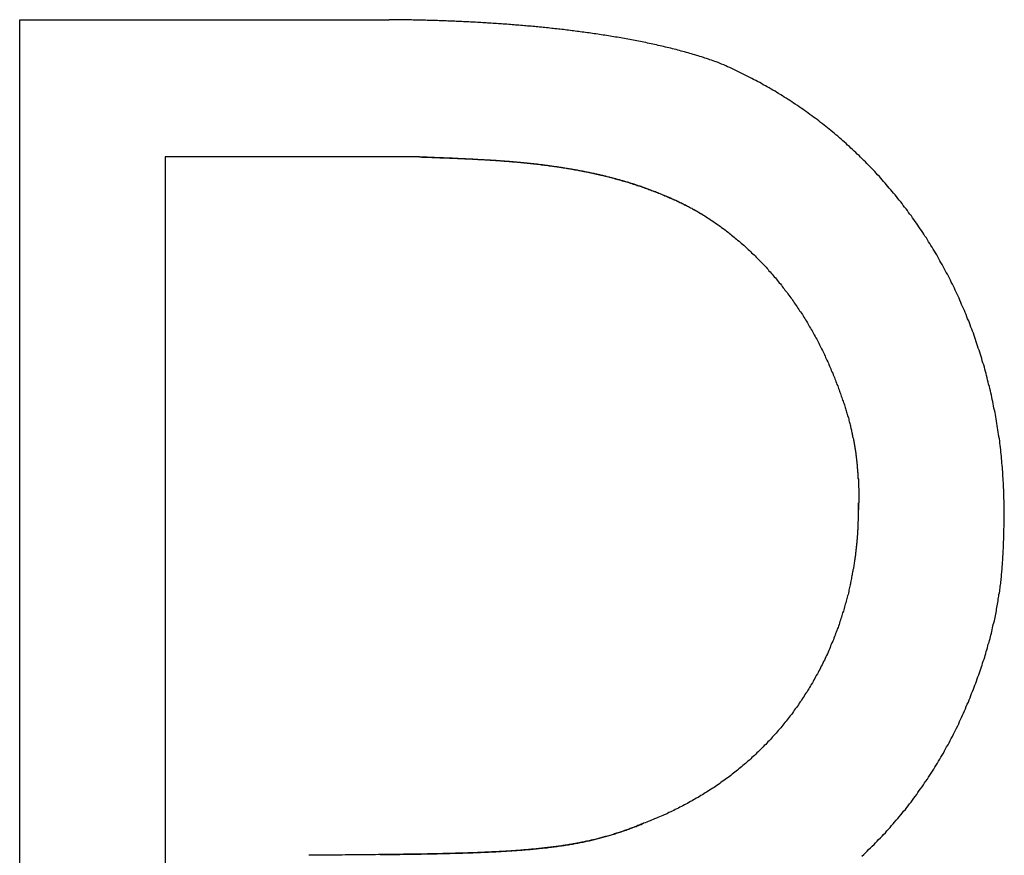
# Model space of a CAD drawing. Extents: x 1107 to 4046, y 937 to 3355.
# Tile 765 of 861: x 3045.3 to 3048.07, y 1761.43 to 1763.78. Entities that reach past the tile are written whole.
import ezdxf

# ---------------------------------------------------------------- set-up
doc = ezdxf.new("R2010")
doc.units = 0
doc.layers.add('KF_VIDA_L___C_LEFT', color=7, linetype='CONTINUOUS')

# ---------------------------------------------------------------- blocks, each defined once
blk = doc.blocks.new('KF_VIDA_L___C_LEFT')
at = {"layer": 'KF_VIDA_L___C_LEFT'}
for p, q in [((155.9978, 74.5652), (157.0354, 74.5652)), ((155.9978, 70.2763), (155.9978, 74.5652)), ((156.4067, 74.1796), (156.4067, 70.2763)), ((157.1209, 74.1796), (156.4067, 74.1796))]:
    blk.add_line(p, q, dxfattribs=at)
for points in [[(157.963, 74.4432, 0), (157.959, 74.4448, 0), (157.954, 74.4465, 0), (157.95, 74.4481, 0), (157.945, 74.4497, 0), (157.941, 74.4513, 0), (157.936, 74.4529, 0), (157.932, 74.4544, 0), (157.927, 74.456, 0), (157.922, 74.4575, 0), (157.918, 74.459, 0), (157.913, 74.4605, 0), (157.908, 74.462, 0), (157.903, 74.4634, 0), (157.899, 74.4649, 0), (157.894, 74.4663, 0), (157.889, 74.4677, 0), (157.884, 74.4691, 0), (157.88, 74.4705, 0), (157.875, 74.4719, 0), (157.87, 74.4733, 0), (157.865, 74.4746, 0), (157.86, 74.4759, 0), (157.855, 74.4772, 0), (157.851, 74.4785, 0), (157.846, 74.4798, 0), (157.841, 74.4811, 0), (157.836, 74.4824, 0), (157.831, 74.4836, 0), (157.826, 74.4848, 0), (157.821, 74.4861, 0), (157.816, 74.4873, 0), (157.811, 74.4885, 0), (157.806, 74.4896, 0), (157.801, 74.4908, 0), (157.796, 74.492, 0), (157.791, 74.4931, 0), (157.786, 74.4942, 0), (157.781, 74.4953, 0), (157.776, 74.4964, 0), (157.771, 74.4975, 0), (157.766, 74.4986, 0), (157.761, 74.4996, 0), (157.756, 74.5007, 0), (157.751, 74.5017, 0), (157.746, 74.5027, 0), (157.741, 74.5038, 0), (157.736, 74.5048, 0), (157.731, 74.5057, 0), (157.726, 74.5067, 0), (157.721, 74.5077, 0), (157.716, 74.5086, 0), (157.711, 74.5096, 0), (157.706, 74.5105, 0), (157.701, 74.5114, 0), (157.696, 74.5123, 0), (157.691, 74.5132, 0), (157.686, 74.5141, 0), (157.681, 74.5149, 0), (157.676, 74.5158, 0), (157.671, 74.5166, 0), (157.666, 74.5175, 0), (157.661, 74.5183, 0), (157.656, 74.5191, 0), (157.651, 74.5199, 0), (157.646, 74.5207, 0), (157.641, 74.5215, 0), (157.636, 74.5222, 0), (157.631, 74.523, 0), (157.626, 74.5237, 0), (157.621, 74.5245, 0), (157.616, 74.5252, 0), (157.611, 74.5259, 0), (157.606, 74.5266, 0), (157.602, 74.5273, 0), (157.597, 74.528, 0), (157.592, 74.5287, 0), (157.587, 74.5293, 0), (157.582, 74.53, 0), (157.577, 74.5306, 0), (157.572, 74.5313, 0), (157.568, 74.5319, 0), (157.563, 74.5325, 0), (157.558, 74.5331, 0), (157.553, 74.5337, 0), (157.549, 74.5343, 0), (157.544, 74.5349, 0), (157.539, 74.5355, 0), (157.534, 74.536, 0), (157.53, 74.5366, 0), (157.525, 74.5372, 0), (157.52, 74.5377, 0), (157.515, 74.5383, 0), (157.511, 74.5388, 0), (157.506, 74.5393, 0), (157.501, 74.5398, 0), (157.496, 74.5404, 0), (157.492, 74.5409, 0), (157.487, 74.5414, 0), (157.482, 74.5419, 0), (157.477, 74.5424, 0), (157.472, 74.5429, 0), (157.468, 74.5434, 0), (157.463, 74.5438, 0), (157.458, 74.5443, 0), (157.453, 74.5448, 0), (157.448, 74.5452, 0), (157.444, 74.5457, 0), (157.439, 74.5461, 0), (157.434, 74.5466, 0), (157.429, 74.547, 0), (157.424, 74.5474, 0), (157.419, 74.5479, 0), (157.415, 74.5483, 0), (157.41, 74.5487, 0), (157.405, 74.5491, 0), (157.4, 74.5495, 0), (157.395, 74.5499, 0), (157.39, 74.5503, 0), (157.386, 74.5507, 0), (157.381, 74.5511, 0), (157.376, 74.5514, 0), (157.371, 74.5518, 0), (157.366, 74.5522, 0), (157.361, 74.5525, 0), (157.356, 74.5529, 0), (157.351, 74.5532, 0), (157.347, 74.5536, 0), (157.342, 74.5539, 0), (157.337, 74.5542, 0), (157.332, 74.5546, 0), (157.327, 74.5549, 0), (157.322, 74.5552, 0), (157.317, 74.5555, 0), (157.312, 74.5558, 0), (157.308, 74.5561, 0), (157.303, 74.5564, 0), (157.298, 74.5567, 0), (157.293, 74.557, 0), (157.288, 74.5573, 0), (157.283, 74.5575, 0), (157.278, 74.5578, 0), (157.273, 74.5581, 0), (157.268, 74.5583, 0), (157.264, 74.5586, 0), (157.259, 74.5588, 0), (157.254, 74.5591, 0), (157.249, 74.5593, 0), (157.244, 74.5596, 0), (157.239, 74.5598, 0), (157.234, 74.56, 0), (157.229, 74.5602, 0), (157.224, 74.5604, 0), (157.22, 74.5607, 0), (157.215, 74.5609, 0), (157.21, 74.5611, 0), (157.205, 74.5613, 0), (157.2, 74.5614, 0), (157.195, 74.5616, 0), (157.19, 74.5618, 0), (157.185, 74.562, 0), (157.18, 74.5622, 0), (157.176, 74.5623, 0), (157.171, 74.5625, 0), (157.166, 74.5627, 0), (157.161, 74.5628, 0), (157.156, 74.563, 0), (157.151, 74.5631, 0), (157.146, 74.5632, 0), (157.142, 74.5634, 0), (157.137, 74.5635, 0), (157.132, 74.5636, 0), (157.127, 74.5638, 0), (157.122, 74.5639, 0), (157.117, 74.564, 0), (157.112, 74.5641, 0), (157.108, 74.5642, 0), (157.103, 74.5643, 0), (157.098, 74.5644, 0), (157.093, 74.5645, 0), (157.088, 74.5646, 0), (157.083, 74.5647, 0), (157.079, 74.5647, 0), (157.074, 74.5648, 0), (157.069, 74.5649, 0), (157.064, 74.5649, 0), (157.059, 74.565, 0), (157.055, 74.5651, 0), (157.05, 74.5651, 0), (157.045, 74.5652, 0), (157.04, 74.5652, 0), (157.035, 74.5652, 0)], [(158.763, 73.1763, 0), (158.763, 73.1826, 0), (158.763, 73.1889, 0), (158.763, 73.1952, 0), (158.763, 73.2015, 0), (158.763, 73.2077, 0), (158.763, 73.214, 0), (158.762, 73.2203, 0), (158.762, 73.2265, 0), (158.762, 73.2328, 0), (158.762, 73.2391, 0), (158.762, 73.2453, 0), (158.761, 73.2516, 0), (158.761, 73.2578, 0), (158.761, 73.2641, 0), (158.76, 73.2703, 0), (158.76, 73.2766, 0), (158.759, 73.2828, 0), (158.759, 73.2891, 0), (158.759, 73.2953, 0), (158.758, 73.3015, 0), (158.758, 73.3078, 0), (158.757, 73.314, 0), (158.756, 73.3202, 0), (158.756, 73.3264, 0), (158.755, 73.3327, 0), (158.755, 73.3389, 0), (158.754, 73.3451, 0), (158.753, 73.3513, 0), (158.753, 73.3575, 0), (158.752, 73.3637, 0), (158.751, 73.3699, 0), (158.75, 73.3761, 0), (158.75, 73.3823, 0), (158.749, 73.3884, 0), (158.748, 73.3946, 0), (158.747, 73.4008, 0), (158.746, 73.407, 0), (158.745, 73.4131, 0), (158.744, 73.4193, 0), (158.743, 73.4254, 0), (158.742, 73.4316, 0), (158.741, 73.4377, 0), (158.74, 73.4439, 0), (158.739, 73.45, 0), (158.738, 73.4561, 0), (158.737, 73.4622, 0), (158.735, 73.4684, 0), (158.734, 73.4745, 0), (158.733, 73.4806, 0), (158.732, 73.4867, 0), (158.731, 73.4928, 0), (158.729, 73.4989, 0), (158.728, 73.5049, 0), (158.727, 73.511, 0), (158.725, 73.5171, 0), (158.724, 73.5232, 0), (158.722, 73.5292, 0), (158.721, 73.5353, 0), (158.719, 73.5413, 0), (158.718, 73.5474, 0), (158.716, 73.5534, 0), (158.715, 73.5594, 0), (158.713, 73.5655, 0), (158.712, 73.5715, 0), (158.71, 73.5775, 0), (158.708, 73.5835, 0), (158.707, 73.5895, 0), (158.705, 73.5955, 0), (158.703, 73.6014, 0), (158.701, 73.6074, 0), (158.7, 73.6134, 0), (158.698, 73.6193, 0), (158.696, 73.6253, 0), (158.694, 73.6312, 0), (158.692, 73.6372, 0), (158.69, 73.6431, 0), (158.688, 73.649, 0), (158.686, 73.655, 0), (158.684, 73.6609, 0), (158.682, 73.6668, 0), (158.68, 73.6727, 0), (158.678, 73.6785, 0), (158.676, 73.6844, 0), (158.674, 73.6903, 0), (158.672, 73.6961, 0), (158.669, 73.702, 0), (158.667, 73.7078, 0), (158.665, 73.7137, 0), (158.663, 73.7195, 0), (158.66, 73.7253, 0), (158.658, 73.7311, 0), (158.656, 73.7369, 0), (158.653, 73.7427, 0), (158.651, 73.7485, 0), (158.648, 73.7542, 0), (158.646, 73.76, 0), (158.643, 73.7657, 0), (158.641, 73.7714, 0), (158.638, 73.7772, 0), (158.636, 73.7828, 0), (158.633, 73.7885, 0), (158.631, 73.7942, 0), (158.628, 73.7999, 0), (158.625, 73.8055, 0), (158.623, 73.8111, 0), (158.62, 73.8167, 0), (158.617, 73.8223, 0), (158.614, 73.8279, 0), (158.612, 73.8335, 0), (158.609, 73.8391, 0), (158.606, 73.8446, 0), (158.603, 73.8501, 0), (158.6, 73.8556, 0), (158.597, 73.8611, 0), (158.594, 73.8666, 0), (158.591, 73.8721, 0), (158.588, 73.8775, 0), (158.585, 73.883, 0), (158.582, 73.8884, 0), (158.579, 73.8938, 0), (158.576, 73.8992, 0), (158.573, 73.9046, 0), (158.57, 73.91, 0), (158.567, 73.9153, 0), (158.563, 73.9207, 0), (158.56, 73.926, 0), (158.557, 73.9313, 0), (158.554, 73.9366, 0), (158.55, 73.9418, 0), (158.547, 73.9471, 0), (158.544, 73.9523, 0), (158.54, 73.9576, 0), (158.537, 73.9628, 0), (158.534, 73.968, 0), (158.53, 73.9731, 0), (158.527, 73.9783, 0), (158.523, 73.9834, 0), (158.52, 73.9886, 0), (158.516, 73.9937, 0), (158.513, 73.9988, 0), (158.509, 74.0038, 0), (158.505, 74.0089, 0), (158.502, 74.0139, 0), (158.498, 74.019, 0), (158.494, 74.024, 0), (158.491, 74.029, 0), (158.487, 74.0339, 0), (158.483, 74.0389, 0), (158.479, 74.0438, 0), (158.476, 74.0487, 0), (158.472, 74.0537, 0), (158.468, 74.0585, 0), (158.464, 74.0634, 0), (158.46, 74.0683, 0), (158.456, 74.0731, 0), (158.452, 74.0779, 0), (158.448, 74.0827, 0), (158.444, 74.0875, 0), (158.44, 74.0922, 0), (158.436, 74.097, 0), (158.432, 74.1017, 0), (158.428, 74.1064, 0), (158.424, 74.1111, 0), (158.42, 74.1158, 0), (158.416, 74.1204, 0), (158.412, 74.125, 0), (158.407, 74.1296, 0), (158.403, 74.1342, 0), (158.399, 74.1388, 0), (158.395, 74.1434, 0), (158.39, 74.1479, 0), (158.386, 74.1524, 0), (158.382, 74.1569, 0), (158.377, 74.1614, 0), (158.373, 74.1658, 0), (158.368, 74.1702, 0), (158.364, 74.1746, 0), (158.359, 74.179, 0), (158.355, 74.1834, 0), (158.35, 74.1877, 0), (158.346, 74.192, 0), (158.341, 74.1963, 0), (158.337, 74.2005, 0), (158.332, 74.2048, 0), (158.328, 74.209, 0), (158.323, 74.2132, 0), (158.319, 74.2173, 0), (158.314, 74.2215, 0), (158.309, 74.2256, 0), (158.305, 74.2297, 0), (158.3, 74.2338, 0), (158.295, 74.2378, 0), (158.29, 74.2418, 0), (158.286, 74.2458, 0), (158.281, 74.2498, 0), (158.276, 74.2537, 0), (158.271, 74.2577, 0), (158.266, 74.2616, 0), (158.262, 74.2654, 0), (158.257, 74.2693, 0), (158.252, 74.2731, 0), (158.247, 74.2769, 0), (158.242, 74.2807, 0), (158.237, 74.2845, 0), (158.232, 74.2882, 0), (158.227, 74.2919, 0), (158.222, 74.2956, 0), (158.217, 74.2992, 0), (158.212, 74.3029, 0), (158.207, 74.3065, 0), (158.202, 74.3101, 0), (158.197, 74.3136, 0), (158.192, 74.3172, 0), (158.187, 74.3207, 0), (158.182, 74.3242, 0), (158.176, 74.3276, 0), (158.171, 74.3311, 0), (158.166, 74.3345, 0), (158.161, 74.3379, 0), (158.156, 74.3412, 0), (158.15, 74.3446, 0), (158.145, 74.3479, 0), (158.14, 74.3512, 0), (158.135, 74.3545, 0), (158.129, 74.3577, 0), (158.124, 74.3609, 0), (158.119, 74.3641, 0), (158.113, 74.3673, 0), (158.108, 74.3704, 0), (158.103, 74.3735, 0), (158.097, 74.3766, 0), (158.092, 74.3797, 0), (158.086, 74.3827, 0), (158.081, 74.3857, 0), (158.076, 74.3887, 0), (158.07, 74.3917, 0), (158.065, 74.3946, 0), (158.059, 74.3975, 0), (158.054, 74.4004, 0), (158.048, 74.4033, 0), (158.043, 74.4061, 0), (158.037, 74.4089, 0), (158.031, 74.4117, 0), (158.026, 74.4145, 0), (158.02, 74.4172, 0), (158.015, 74.4199, 0), (158.009, 74.4226, 0), (158.003, 74.4253, 0), (157.998, 74.4279, 0), (157.992, 74.4305, 0), (157.986, 74.4331, 0), (157.981, 74.4357, 0), (157.975, 74.4382, 0), (157.969, 74.4407, 0), (157.963, 74.4432, 0)], [(157.915, 74.0185, 0), (157.912, 74.0198, 0), (157.91, 74.0211, 0), (157.908, 74.0223, 0), (157.906, 74.0236, 0), (157.903, 74.0248, 0), (157.901, 74.0261, 0), (157.899, 74.0273, 0), (157.897, 74.0285, 0), (157.895, 74.0297, 0), (157.892, 74.0309, 0), (157.89, 74.0322, 0), (157.888, 74.0334, 0), (157.886, 74.0345, 0), (157.883, 74.0357, 0), (157.881, 74.0369, 0), (157.879, 74.0381, 0), (157.877, 74.0393, 0), (157.874, 74.0404, 0), (157.872, 74.0416, 0), (157.87, 74.0427, 0), (157.868, 74.0439, 0), (157.865, 74.045, 0), (157.863, 74.0462, 0), (157.861, 74.0473, 0), (157.859, 74.0484, 0), (157.856, 74.0495, 0), (157.854, 74.0506, 0), (157.852, 74.0518, 0), (157.849, 74.0529, 0), (157.847, 74.0539, 0), (157.845, 74.055, 0), (157.843, 74.0561, 0), (157.84, 74.0572, 0), (157.838, 74.0583, 0), (157.836, 74.0593, 0), (157.833, 74.0604, 0), (157.831, 74.0614, 0), (157.829, 74.0625, 0), (157.826, 74.0635, 0), (157.824, 74.0646, 0), (157.822, 74.0656, 0), (157.819, 74.0666, 0), (157.817, 74.0676, 0), (157.815, 74.0686, 0), (157.812, 74.0696, 0), (157.81, 74.0706, 0), (157.808, 74.0716, 0), (157.805, 74.0726, 0), (157.803, 74.0736, 0), (157.801, 74.0746, 0), (157.798, 74.0756, 0), (157.796, 74.0765, 0), (157.793, 74.0775, 0), (157.791, 74.0785, 0), (157.789, 74.0794, 0), (157.786, 74.0803, 0), (157.784, 74.0813, 0), (157.781, 74.0822, 0), (157.779, 74.0831, 0), (157.777, 74.0841, 0), (157.774, 74.085, 0), (157.772, 74.0859, 0), (157.769, 74.0868, 0), (157.767, 74.0877, 0), (157.765, 74.0886, 0), (157.762, 74.0895, 0), (157.76, 74.0904, 0), (157.757, 74.0913, 0), (157.755, 74.0921, 0), (157.752, 74.093, 0), (157.75, 74.0939, 0), (157.747, 74.0947, 0), (157.745, 74.0956, 0), (157.743, 74.0964, 0), (157.74, 74.0973, 0), (157.738, 74.0981, 0), (157.735, 74.0989, 0), (157.733, 74.0997, 0), (157.73, 74.1006, 0), (157.728, 74.1014, 0), (157.725, 74.1022, 0), (157.723, 74.103, 0), (157.72, 74.1038, 0), (157.718, 74.1046, 0), (157.715, 74.1054, 0), (157.713, 74.1062, 0), (157.71, 74.1069, 0), (157.708, 74.1077, 0), (157.705, 74.1085, 0), (157.703, 74.1092, 0), (157.7, 74.11, 0), (157.697, 74.1107, 0), (157.695, 74.1115, 0), (157.692, 74.1122, 0), (157.69, 74.113, 0), (157.687, 74.1137, 0), (157.685, 74.1144, 0), (157.682, 74.1151, 0), (157.68, 74.1159, 0), (157.677, 74.1166, 0), (157.674, 74.1173, 0), (157.672, 74.118, 0), (157.669, 74.1187, 0), (157.667, 74.1194, 0), (157.664, 74.1201, 0), (157.661, 74.1207, 0), (157.659, 74.1214, 0), (157.656, 74.1221, 0), (157.654, 74.1228, 0), (157.651, 74.1234, 0), (157.648, 74.1241, 0), (157.646, 74.1247, 0), (157.643, 74.1254, 0), (157.64, 74.126, 0), (157.638, 74.1267, 0), (157.635, 74.1273, 0), (157.632, 74.1279, 0), (157.63, 74.1286, 0), (157.627, 74.1292, 0), (157.624, 74.1298, 0), (157.622, 74.1304, 0), (157.619, 74.131, 0), (157.616, 74.1316, 0), (157.613, 74.1322, 0), (157.611, 74.1328, 0), (157.608, 74.1334, 0), (157.605, 74.134, 0), (157.602, 74.1346, 0), (157.6, 74.1351, 0), (157.597, 74.1357, 0), (157.594, 74.1363, 0), (157.591, 74.1368, 0), (157.589, 74.1374, 0), (157.586, 74.1379, 0), (157.583, 74.1385, 0), (157.58, 74.139, 0), (157.578, 74.1396, 0), (157.575, 74.1401, 0), (157.572, 74.1406, 0), (157.569, 74.1411, 0), (157.566, 74.1417, 0), (157.564, 74.1422, 0), (157.561, 74.1427, 0), (157.558, 74.1432, 0), (157.555, 74.1437, 0), (157.552, 74.1442, 0), (157.549, 74.1447, 0), (157.547, 74.1452, 0), (157.544, 74.1457, 0), (157.541, 74.1462, 0), (157.538, 74.1466, 0), (157.535, 74.1471, 0), (157.532, 74.1476, 0), (157.529, 74.148, 0), (157.527, 74.1485, 0), (157.524, 74.1489, 0), (157.521, 74.1494, 0), (157.518, 74.1498, 0), (157.515, 74.1503, 0), (157.512, 74.1507, 0), (157.509, 74.1512, 0), (157.507, 74.1516, 0), (157.504, 74.152, 0), (157.501, 74.1524, 0), (157.498, 74.1529, 0), (157.495, 74.1533, 0), (157.492, 74.1537, 0), (157.489, 74.1541, 0), (157.486, 74.1545, 0), (157.483, 74.1549, 0), (157.48, 74.1553, 0), (157.478, 74.1557, 0), (157.475, 74.156, 0), (157.472, 74.1564, 0), (157.469, 74.1568, 0), (157.466, 74.1572, 0), (157.463, 74.1576, 0), (157.46, 74.1579, 0), (157.457, 74.1583, 0), (157.454, 74.1586, 0), (157.451, 74.159, 0), (157.448, 74.1593, 0), (157.445, 74.1597, 0), (157.442, 74.16, 0), (157.439, 74.1604, 0), (157.436, 74.1607, 0), (157.432, 74.1611, 0), (157.429, 74.1614, 0), (157.426, 74.1617, 0), (157.423, 74.162, 0), (157.42, 74.1624, 0), (157.417, 74.1627, 0), (157.414, 74.163, 0), (157.41, 74.1633, 0), (157.407, 74.1636, 0), (157.404, 74.1639, 0), (157.401, 74.1642, 0), (157.397, 74.1645, 0), (157.394, 74.1648, 0), (157.39, 74.1651, 0), (157.387, 74.1654, 0), (157.384, 74.1657, 0), (157.38, 74.166, 0), (157.377, 74.1663, 0), (157.373, 74.1666, 0), (157.37, 74.1669, 0), (157.366, 74.1671, 0), (157.362, 74.1674, 0), (157.359, 74.1677, 0), (157.355, 74.168, 0), (157.351, 74.1682, 0), (157.347, 74.1685, 0), (157.344, 74.1688, 0), (157.34, 74.169, 0), (157.336, 74.1693, 0), (157.332, 74.1696, 0), (157.328, 74.1698, 0), (157.324, 74.1701, 0), (157.32, 74.1704, 0), (157.315, 74.1706, 0), (157.311, 74.1709, 0), (157.307, 74.1711, 0), (157.302, 74.1714, 0), (157.298, 74.1716, 0), (157.294, 74.1719, 0), (157.289, 74.1721, 0), (157.284, 74.1724, 0), (157.28, 74.1726, 0), (157.275, 74.1729, 0), (157.27, 74.1732, 0), (157.265, 74.1734, 0), (157.26, 74.1737, 0), (157.255, 74.1739, 0), (157.25, 74.1742, 0), (157.245, 74.1744, 0), (157.24, 74.1747, 0), (157.234, 74.1749, 0), (157.229, 74.1752, 0), (157.223, 74.1754, 0), (157.218, 74.1757, 0), (157.212, 74.1759, 0), (157.206, 74.1762, 0), (157.2, 74.1764, 0), (157.194, 74.1767, 0), (157.188, 74.1769, 0), (157.182, 74.1772, 0), (157.175, 74.1774, 0), (157.169, 74.1777, 0), (157.163, 74.178, 0), (157.156, 74.1782, 0), (157.149, 74.1785, 0), (157.142, 74.1788, 0), (157.135, 74.179, 0), (157.128, 74.1793, 0), (157.121, 74.1796, 0)], [(157.121, 74.1796, 0), (157.127, 74.1794, 0), (157.132, 74.1792, 0), (157.138, 74.1791, 0), (157.144, 74.1789, 0), (157.15, 74.1787, 0), (157.155, 74.1785, 0), (157.161, 74.1783, 0), (157.167, 74.1781, 0), (157.172, 74.1779, 0), (157.178, 74.1777, 0), (157.183, 74.1775, 0), (157.189, 74.1773, 0), (157.194, 74.1771, 0), (157.2, 74.1769, 0), (157.205, 74.1767, 0), (157.211, 74.1765, 0), (157.216, 74.1763, 0), (157.222, 74.1761, 0), (157.227, 74.1758, 0), (157.232, 74.1756, 0), (157.237, 74.1754, 0), (157.243, 74.1751, 0), (157.248, 74.1749, 0), (157.253, 74.1746, 0), (157.258, 74.1744, 0), (157.264, 74.1741, 0), (157.269, 74.1739, 0), (157.274, 74.1736, 0), (157.279, 74.1733, 0), (157.284, 74.173, 0), (157.289, 74.1728, 0), (157.294, 74.1725, 0), (157.299, 74.1722, 0), (157.304, 74.1719, 0), (157.309, 74.1716, 0), (157.314, 74.1713, 0), (157.319, 74.171, 0), (157.324, 74.1707, 0), (157.329, 74.1703, 0), (157.334, 74.17, 0), (157.339, 74.1697, 0), (157.344, 74.1693, 0), (157.348, 74.169, 0), (157.353, 74.1686, 0), (157.358, 74.1683, 0), (157.363, 74.1679, 0), (157.368, 74.1675, 0), (157.372, 74.1671, 0), (157.377, 74.1668, 0), (157.382, 74.1664, 0), (157.386, 74.166, 0), (157.391, 74.1656, 0), (157.396, 74.1651, 0), (157.4, 74.1647, 0), (157.405, 74.1643, 0), (157.409, 74.1639, 0), (157.414, 74.1634, 0), (157.419, 74.163, 0), (157.423, 74.1625, 0), (157.428, 74.162, 0), (157.432, 74.1616, 0), (157.437, 74.1611, 0), (157.441, 74.1606, 0), (157.446, 74.1601, 0), (157.45, 74.1596, 0), (157.454, 74.1591, 0), (157.459, 74.1586, 0), (157.463, 74.158, 0), (157.468, 74.1575, 0), (157.472, 74.1569, 0), (157.476, 74.1564, 0), (157.481, 74.1558, 0), (157.485, 74.1552, 0), (157.489, 74.1547, 0), (157.494, 74.1541, 0), (157.498, 74.1535, 0), (157.502, 74.1528, 0), (157.507, 74.1522, 0), (157.511, 74.1516, 0), (157.515, 74.151, 0), (157.519, 74.1503, 0), (157.524, 74.1496, 0), (157.528, 74.149, 0), (157.532, 74.1483, 0), (157.536, 74.1476, 0), (157.54, 74.1469, 0), (157.545, 74.1462, 0), (157.549, 74.1455, 0), (157.553, 74.1448, 0), (157.557, 74.144, 0), (157.561, 74.1433, 0), (157.565, 74.1425, 0), (157.57, 74.1417, 0), (157.574, 74.1409, 0), (157.578, 74.1402, 0), (157.582, 74.1393, 0), (157.586, 74.1385, 0), (157.59, 74.1377, 0), (157.594, 74.1369, 0), (157.598, 74.136, 0), (157.602, 74.1351, 0), (157.606, 74.1343, 0), (157.61, 74.1334, 0), (157.614, 74.1325, 0), (157.618, 74.1316, 0), (157.622, 74.1307, 0), (157.626, 74.1297, 0), (157.63, 74.1288, 0), (157.635, 74.1278, 0), (157.639, 74.1268, 0), (157.643, 74.1259, 0), (157.647, 74.1249, 0), (157.651, 74.1239, 0), (157.654, 74.1228, 0), (157.658, 74.1218, 0), (157.662, 74.1208, 0), (157.666, 74.1197, 0), (157.67, 74.1186, 0), (157.674, 74.1175, 0), (157.678, 74.1164, 0), (157.682, 74.1153, 0), (157.686, 74.1142, 0), (157.69, 74.1131, 0), (157.694, 74.1119, 0), (157.698, 74.1108, 0), (157.702, 74.1096, 0), (157.706, 74.1085, 0), (157.71, 74.1073, 0), (157.713, 74.1061, 0), (157.717, 74.1049, 0), (157.721, 74.1037, 0), (157.725, 74.1025, 0), (157.729, 74.1012, 0), (157.732, 74.1, 0), (157.736, 74.0988, 0), (157.74, 74.0975, 0), (157.743, 74.0963, 0), (157.747, 74.095, 0), (157.751, 74.0937, 0), (157.754, 74.0924, 0), (157.758, 74.0911, 0), (157.762, 74.0898, 0), (157.765, 74.0885, 0), (157.769, 74.0872, 0), (157.772, 74.0859, 0), (157.776, 74.0846, 0), (157.779, 74.0832, 0), (157.783, 74.0819, 0), (157.786, 74.0805, 0), (157.79, 74.0792, 0), (157.793, 74.0778, 0), (157.797, 74.0764, 0), (157.8, 74.0751, 0), (157.804, 74.0737, 0), (157.807, 74.0723, 0), (157.81, 74.0709, 0), (157.814, 74.0695, 0), (157.817, 74.0681, 0), (157.82, 74.0667, 0), (157.823, 74.0652, 0), (157.827, 74.0638, 0), (157.83, 74.0624, 0), (157.833, 74.0609, 0), (157.836, 74.0595, 0), (157.84, 74.058, 0), (157.843, 74.0566, 0), (157.846, 74.0551, 0), (157.849, 74.0536, 0), (157.852, 74.0521, 0), (157.855, 74.0507, 0), (157.858, 74.0492, 0), (157.861, 74.0477, 0), (157.864, 74.0462, 0), (157.867, 74.0447, 0), (157.87, 74.0432, 0), (157.873, 74.0417, 0), (157.876, 74.0402, 0), (157.879, 74.0386, 0), (157.882, 74.0371, 0), (157.885, 74.0356, 0), (157.887, 74.0341, 0), (157.89, 74.0325, 0), (157.893, 74.031, 0), (157.896, 74.0294, 0), (157.899, 74.0279, 0), (157.901, 74.0263, 0), (157.904, 74.0248, 0), (157.907, 74.0232, 0), (157.909, 74.0217, 0), (157.912, 74.0201, 0), (157.915, 74.0185, 0)], [(157.915, 74.0185, 0), (157.918, 74.0162, 0), (157.922, 74.0139, 0), (157.926, 74.0116, 0), (157.929, 74.0092, 0), (157.933, 74.0068, 0), (157.937, 74.0044, 0), (157.94, 74.002, 0), (157.944, 73.9995, 0), (157.948, 73.997, 0), (157.951, 73.9945, 0), (157.955, 73.992, 0), (157.959, 73.9895, 0), (157.962, 73.9869, 0), (157.966, 73.9844, 0), (157.969, 73.9818, 0), (157.973, 73.9792, 0), (157.976, 73.9765, 0), (157.98, 73.9739, 0), (157.983, 73.9712, 0), (157.987, 73.9685, 0), (157.99, 73.9658, 0), (157.994, 73.9631, 0), (157.997, 73.9603, 0), (158.001, 73.9575, 0), (158.004, 73.9548, 0), (158.007, 73.952, 0), (158.011, 73.9491, 0), (158.014, 73.9463, 0), (158.018, 73.9434, 0), (158.021, 73.9406, 0), (158.024, 73.9377, 0), (158.028, 73.9348, 0), (158.031, 73.9318, 0), (158.034, 73.9289, 0), (158.037, 73.9259, 0), (158.041, 73.9229, 0), (158.044, 73.9199, 0), (158.047, 73.9169, 0), (158.05, 73.9139, 0), (158.053, 73.9109, 0), (158.057, 73.9078, 0), (158.06, 73.9047, 0), (158.063, 73.9016, 0), (158.066, 73.8985, 0), (158.069, 73.8954, 0), (158.072, 73.8923, 0), (158.075, 73.8891, 0), (158.078, 73.8859, 0), (158.082, 73.8827, 0), (158.085, 73.8795, 0), (158.088, 73.8763, 0), (158.091, 73.8731, 0), (158.094, 73.8699, 0), (158.097, 73.8666, 0), (158.1, 73.8633, 0), (158.102, 73.86, 0), (158.105, 73.8567, 0), (158.108, 73.8534, 0), (158.111, 73.8501, 0), (158.114, 73.8468, 0), (158.117, 73.8434, 0), (158.12, 73.84, 0), (158.123, 73.8367, 0), (158.125, 73.8333, 0), (158.128, 73.8299, 0), (158.131, 73.8264, 0), (158.134, 73.823, 0), (158.137, 73.8196, 0), (158.139, 73.8161, 0), (158.142, 73.8126, 0), (158.145, 73.8091, 0), (158.147, 73.8056, 0), (158.15, 73.8021, 0), (158.153, 73.7986, 0), (158.155, 73.7951, 0), (158.158, 73.7915, 0), (158.161, 73.788, 0), (158.163, 73.7844, 0), (158.166, 73.7808, 0), (158.168, 73.7772, 0), (158.171, 73.7736, 0), (158.173, 73.77, 0), (158.176, 73.7663, 0), (158.178, 73.7627, 0), (158.181, 73.759, 0), (158.183, 73.7554, 0), (158.186, 73.7517, 0), (158.188, 73.748, 0), (158.191, 73.7443, 0), (158.193, 73.7406, 0), (158.196, 73.7369, 0), (158.198, 73.7331, 0), (158.2, 73.7294, 0), (158.203, 73.7256, 0), (158.205, 73.7219, 0), (158.207, 73.7181, 0), (158.21, 73.7143, 0), (158.212, 73.7105, 0), (158.214, 73.7067, 0), (158.216, 73.7029, 0), (158.219, 73.699, 0), (158.221, 73.6952, 0), (158.223, 73.6914, 0), (158.225, 73.6875, 0), (158.227, 73.6836, 0), (158.229, 73.6798, 0), (158.232, 73.6759, 0), (158.234, 73.672, 0), (158.236, 73.6681, 0), (158.238, 73.6642, 0), (158.24, 73.6603, 0), (158.242, 73.6563, 0), (158.244, 73.6524, 0), (158.246, 73.6485, 0), (158.248, 73.6445, 0), (158.25, 73.6405, 0), (158.252, 73.6366, 0), (158.254, 73.6326, 0), (158.256, 73.6286, 0), (158.258, 73.6246, 0), (158.26, 73.6206, 0), (158.261, 73.6166, 0), (158.263, 73.6126, 0), (158.265, 73.6086, 0), (158.267, 73.6046, 0), (158.269, 73.6005, 0), (158.27, 73.5965, 0), (158.272, 73.5924, 0), (158.274, 73.5884, 0), (158.276, 73.5843, 0), (158.277, 73.5802, 0), (158.279, 73.5762, 0), (158.281, 73.5722, 0), (158.282, 73.5682, 0), (158.284, 73.5642, 0), (158.286, 73.5603, 0), (158.287, 73.5564, 0), (158.289, 73.5525, 0), (158.29, 73.5487, 0), (158.292, 73.5448, 0), (158.293, 73.541, 0), (158.295, 73.5372, 0), (158.296, 73.5335, 0), (158.297, 73.5297, 0), (158.299, 73.526, 0), (158.3, 73.5223, 0), (158.301, 73.5187, 0), (158.303, 73.515, 0), (158.304, 73.5114, 0), (158.305, 73.5078, 0), (158.307, 73.5042, 0), (158.308, 73.5007, 0), (158.309, 73.4971, 0), (158.31, 73.4936, 0), (158.311, 73.4902, 0), (158.313, 73.4867, 0), (158.314, 73.4832, 0), (158.315, 73.4798, 0), (158.316, 73.4764, 0), (158.317, 73.473, 0), (158.318, 73.4697, 0), (158.319, 73.4663, 0), (158.32, 73.463, 0), (158.321, 73.4597, 0), (158.322, 73.4564, 0), (158.323, 73.4531, 0), (158.324, 73.4499, 0), (158.325, 73.4467, 0), (158.326, 73.4434, 0), (158.326, 73.4403, 0), (158.327, 73.4371, 0), (158.328, 73.4339, 0), (158.329, 73.4308, 0), (158.33, 73.4276, 0), (158.331, 73.4245, 0), (158.331, 73.4214, 0), (158.332, 73.4184, 0), (158.333, 73.4153, 0), (158.334, 73.4123, 0), (158.334, 73.4092, 0), (158.335, 73.4062, 0), (158.336, 73.4032, 0), (158.336, 73.4002, 0), (158.337, 73.3973, 0), (158.337, 73.3943, 0), (158.338, 73.3914, 0), (158.339, 73.3884, 0), (158.339, 73.3855, 0), (158.34, 73.3826, 0), (158.34, 73.3797, 0), (158.341, 73.3769, 0), (158.341, 73.374, 0), (158.342, 73.3711, 0), (158.342, 73.3683, 0), (158.343, 73.3655, 0), (158.343, 73.3627, 0), (158.344, 73.3599, 0), (158.344, 73.3571, 0), (158.345, 73.3543, 0), (158.345, 73.3515, 0), (158.346, 73.3487, 0), (158.346, 73.346, 0), (158.346, 73.3433, 0), (158.347, 73.3405, 0), (158.347, 73.3378, 0), (158.347, 73.3351, 0), (158.348, 73.3324, 0), (158.348, 73.3297, 0), (158.348, 73.327, 0), (158.349, 73.3243, 0), (158.349, 73.3216, 0), (158.349, 73.319, 0), (158.35, 73.3163, 0), (158.35, 73.3137, 0), (158.35, 73.311, 0), (158.35, 73.3084, 0), (158.35, 73.3058, 0), (158.351, 73.3032, 0), (158.351, 73.3005, 0), (158.351, 73.2979, 0), (158.351, 73.2953, 0), (158.352, 73.2927, 0), (158.352, 73.2901, 0), (158.352, 73.2875, 0), (158.352, 73.285, 0), (158.352, 73.2824, 0), (158.352, 73.2798, 0), (158.352, 73.2772, 0), (158.353, 73.2747, 0), (158.353, 73.2721, 0), (158.353, 73.2695, 0), (158.353, 73.267, 0), (158.353, 73.2644, 0), (158.353, 73.2619, 0), (158.353, 73.2593, 0), (158.353, 73.2568, 0), (158.353, 73.2542, 0), (158.353, 73.2517, 0), (158.354, 73.2491, 0), (158.354, 73.2466, 0), (158.354, 73.2441, 0), (158.354, 73.2415, 0), (158.354, 73.239, 0), (158.354, 73.2364, 0), (158.354, 73.2339, 0), (158.354, 73.2313, 0), (158.354, 73.2288, 0), (158.354, 73.2263, 0), (158.354, 73.2237, 0), (158.354, 73.2212, 0), (158.354, 73.2186, 0), (158.354, 73.2161, 0), (158.354, 73.2135, 0), (158.354, 73.211, 0), (158.354, 73.2084, 0)], [(158.363, 72.216, 0), (158.368, 72.2205, 0), (158.373, 72.2251, 0), (158.378, 72.2297, 0), (158.382, 72.2343, 0), (158.387, 72.239, 0), (158.392, 72.2437, 0), (158.397, 72.2484, 0), (158.401, 72.2531, 0), (158.406, 72.2578, 0), (158.41, 72.2626, 0), (158.415, 72.2674, 0), (158.42, 72.2722, 0), (158.424, 72.2771, 0), (158.429, 72.282, 0), (158.433, 72.2869, 0), (158.438, 72.2918, 0), (158.442, 72.2967, 0), (158.446, 72.3017, 0), (158.451, 72.3066, 0), (158.455, 72.3116, 0), (158.459, 72.3167, 0), (158.464, 72.3217, 0), (158.468, 72.3268, 0), (158.472, 72.3319, 0), (158.476, 72.337, 0), (158.48, 72.3421, 0), (158.485, 72.3473, 0), (158.489, 72.3525, 0), (158.493, 72.3577, 0), (158.497, 72.3629, 0), (158.501, 72.3681, 0), (158.505, 72.3734, 0), (158.509, 72.3787, 0), (158.513, 72.384, 0), (158.517, 72.3893, 0), (158.52, 72.3946, 0), (158.524, 72.4, 0), (158.528, 72.4054, 0), (158.532, 72.4108, 0), (158.536, 72.4162, 0), (158.539, 72.4217, 0), (158.543, 72.4271, 0), (158.547, 72.4326, 0), (158.55, 72.4381, 0), (158.554, 72.4437, 0), (158.558, 72.4492, 0), (158.561, 72.4548, 0), (158.565, 72.4604, 0), (158.568, 72.466, 0), (158.572, 72.4716, 0), (158.575, 72.4772, 0), (158.578, 72.4829, 0), (158.582, 72.4886, 0), (158.585, 72.4943, 0), (158.588, 72.5, 0), (158.592, 72.5057, 0), (158.595, 72.5115, 0), (158.598, 72.5172, 0), (158.601, 72.523, 0), (158.605, 72.5288, 0), (158.608, 72.5347, 0), (158.611, 72.5405, 0), (158.614, 72.5464, 0), (158.617, 72.5523, 0), (158.62, 72.5582, 0), (158.623, 72.5641, 0), (158.626, 72.57, 0), (158.629, 72.5759, 0), (158.632, 72.5819, 0), (158.635, 72.5879, 0), (158.637, 72.5939, 0), (158.64, 72.5999, 0), (158.643, 72.6059, 0), (158.646, 72.612, 0), (158.648, 72.6181, 0), (158.651, 72.6241, 0), (158.654, 72.6302, 0), (158.656, 72.6364, 0), (158.659, 72.6425, 0), (158.662, 72.6486, 0), (158.664, 72.6547, 0), (158.667, 72.6608, 0), (158.669, 72.6668, 0), (158.671, 72.6728, 0), (158.674, 72.6787, 0), (158.676, 72.6846, 0), (158.678, 72.6905, 0), (158.68, 72.6963, 0), (158.683, 72.7021, 0), (158.685, 72.7079, 0), (158.687, 72.7137, 0), (158.689, 72.7194, 0), (158.691, 72.725, 0), (158.693, 72.7307, 0), (158.695, 72.7363, 0), (158.697, 72.7418, 0), (158.699, 72.7474, 0), (158.701, 72.7529, 0), (158.702, 72.7584, 0), (158.704, 72.7638, 0), (158.706, 72.7692, 0), (158.708, 72.7746, 0), (158.709, 72.78, 0), (158.711, 72.7853, 0), (158.712, 72.7906, 0), (158.714, 72.7959, 0), (158.716, 72.8011, 0), (158.717, 72.8063, 0), (158.718, 72.8115, 0), (158.72, 72.8167, 0), (158.721, 72.8218, 0), (158.723, 72.8269, 0), (158.724, 72.832, 0), (158.725, 72.837, 0), (158.727, 72.842, 0), (158.728, 72.847, 0), (158.729, 72.852, 0), (158.73, 72.857, 0), (158.731, 72.8619, 0), (158.732, 72.8668, 0), (158.734, 72.8716, 0), (158.735, 72.8765, 0), (158.736, 72.8813, 0), (158.737, 72.8861, 0), (158.738, 72.8909, 0), (158.739, 72.8957, 0), (158.74, 72.9004, 0), (158.741, 72.9051, 0), (158.741, 72.9098, 0), (158.742, 72.9145, 0), (158.743, 72.9191, 0), (158.744, 72.9238, 0), (158.745, 72.9284, 0), (158.746, 72.933, 0), (158.746, 72.9375, 0), (158.747, 72.9421, 0), (158.748, 72.9466, 0), (158.748, 72.9511, 0), (158.749, 72.9556, 0), (158.75, 72.9601, 0), (158.75, 72.9646, 0), (158.751, 72.969, 0), (158.751, 72.9734, 0), (158.752, 72.9778, 0), (158.753, 72.9822, 0), (158.753, 72.9866, 0), (158.754, 72.991, 0), (158.754, 72.9953, 0), (158.755, 72.9997, 0), (158.755, 73.004, 0), (158.755, 73.0083, 0), (158.756, 73.0126, 0), (158.756, 73.0168, 0), (158.757, 73.0211, 0), (158.757, 73.0254, 0), (158.757, 73.0296, 0), (158.758, 73.0338, 0), (158.758, 73.038, 0), (158.758, 73.0422, 0), (158.759, 73.0464, 0), (158.759, 73.0506, 0), (158.759, 73.0548, 0), (158.759, 73.0589, 0), (158.76, 73.0631, 0), (158.76, 73.0672, 0), (158.76, 73.0714, 0), (158.76, 73.0755, 0), (158.761, 73.0796, 0), (158.761, 73.0837, 0), (158.761, 73.0878, 0), (158.761, 73.0919, 0), (158.761, 73.096, 0), (158.761, 73.1, 0), (158.762, 73.1041, 0), (158.762, 73.1082, 0), (158.762, 73.1122, 0), (158.762, 73.1163, 0), (158.762, 73.1203, 0), (158.762, 73.1243, 0), (158.762, 73.1284, 0), (158.762, 73.1324, 0), (158.762, 73.1364, 0), (158.763, 73.1404, 0), (158.763, 73.1445, 0)], [(158.352, 73.1445, 0), (158.352, 73.1427, 0), (158.352, 73.1408, 0), (158.352, 73.1389, 0), (158.352, 73.137, 0), (158.352, 73.135, 0), (158.352, 73.133, 0), (158.351, 73.131, 0), (158.351, 73.1289, 0), (158.351, 73.1268, 0), (158.351, 73.1246, 0), (158.351, 73.1224, 0), (158.351, 73.1201, 0), (158.351, 73.1179, 0), (158.35, 73.1155, 0), (158.35, 73.1132, 0), (158.35, 73.1108, 0), (158.35, 73.1084, 0), (158.35, 73.1059, 0), (158.349, 73.1034, 0), (158.349, 73.1009, 0), (158.349, 73.0983, 0), (158.349, 73.0957, 0), (158.348, 73.0931, 0), (158.348, 73.0904, 0), (158.348, 73.0877, 0), (158.347, 73.0849, 0), (158.347, 73.0822, 0), (158.347, 73.0794, 0), (158.346, 73.0765, 0), (158.346, 73.0736, 0), (158.346, 73.0707, 0), (158.345, 73.0678, 0), (158.345, 73.0648, 0), (158.345, 73.0618, 0), (158.344, 73.0588, 0), (158.344, 73.0557, 0), (158.343, 73.0527, 0), (158.343, 73.0495, 0), (158.342, 73.0464, 0), (158.342, 73.0432, 0), (158.341, 73.04, 0), (158.341, 73.0368, 0), (158.34, 73.0335, 0), (158.34, 73.0302, 0), (158.339, 73.0269, 0), (158.339, 73.0235, 0), (158.338, 73.0202, 0), (158.338, 73.0168, 0), (158.337, 73.0133, 0), (158.336, 73.0099, 0), (158.336, 73.0064, 0), (158.335, 73.0029, 0), (158.334, 72.9993, 0), (158.334, 72.9958, 0), (158.333, 72.9922, 0), (158.332, 72.9886, 0), (158.331, 72.985, 0), (158.331, 72.9813, 0), (158.33, 72.9777, 0), (158.329, 72.974, 0), (158.328, 72.9702, 0), (158.327, 72.9665, 0), (158.326, 72.9627, 0), (158.326, 72.9589, 0), (158.325, 72.9551, 0), (158.324, 72.9513, 0), (158.323, 72.9474, 0), (158.322, 72.9436, 0), (158.321, 72.9397, 0), (158.32, 72.9358, 0), (158.319, 72.9318, 0), (158.318, 72.9279, 0), (158.316, 72.9239, 0), (158.315, 72.9199, 0), (158.314, 72.9159, 0), (158.313, 72.9119, 0), (158.312, 72.9079, 0), (158.311, 72.9038, 0), (158.309, 72.8997, 0), (158.308, 72.8956, 0), (158.307, 72.8915, 0), (158.306, 72.8874, 0), (158.304, 72.8833, 0), (158.303, 72.8791, 0), (158.301, 72.8749, 0), (158.3, 72.8708, 0), (158.299, 72.8666, 0), (158.297, 72.8623, 0), (158.296, 72.8581, 0), (158.294, 72.8539, 0), (158.293, 72.8496, 0), (158.291, 72.8454, 0), (158.289, 72.8411, 0), (158.288, 72.8368, 0), (158.286, 72.8325, 0), (158.284, 72.8282, 0), (158.283, 72.8238, 0), (158.281, 72.8195, 0), (158.279, 72.8151, 0), (158.277, 72.8108, 0), (158.275, 72.8064, 0), (158.274, 72.802, 0), (158.272, 72.7976, 0), (158.27, 72.7932, 0), (158.268, 72.7888, 0), (158.266, 72.7844, 0), (158.264, 72.78, 0), (158.262, 72.7756, 0), (158.26, 72.7712, 0), (158.258, 72.7668, 0), (158.255, 72.7624, 0), (158.253, 72.7581, 0), (158.251, 72.7537, 0), (158.249, 72.7494, 0), (158.247, 72.745, 0), (158.245, 72.7407, 0), (158.242, 72.7364, 0), (158.24, 72.7322, 0), (158.238, 72.7279, 0), (158.235, 72.7236, 0), (158.233, 72.7194, 0), (158.231, 72.7152, 0), (158.228, 72.7109, 0), (158.226, 72.7067, 0), (158.224, 72.7026, 0), (158.221, 72.6984, 0), (158.219, 72.6942, 0), (158.216, 72.6901, 0), (158.214, 72.686, 0), (158.211, 72.6818, 0), (158.209, 72.6777, 0), (158.206, 72.6737, 0), (158.203, 72.6696, 0), (158.201, 72.6655, 0), (158.198, 72.6615, 0), (158.195, 72.6575, 0), (158.193, 72.6535, 0), (158.19, 72.6495, 0), (158.187, 72.6455, 0), (158.185, 72.6415, 0), (158.182, 72.6376, 0), (158.179, 72.6336, 0), (158.176, 72.6297, 0), (158.173, 72.6258, 0), (158.171, 72.6219, 0), (158.168, 72.618, 0), (158.165, 72.6142, 0), (158.162, 72.6103, 0), (158.159, 72.6065, 0), (158.156, 72.6027, 0), (158.153, 72.5989, 0), (158.15, 72.5951, 0), (158.147, 72.5913, 0), (158.144, 72.5876, 0), (158.141, 72.5839, 0), (158.138, 72.5802, 0), (158.135, 72.5764, 0), (158.132, 72.5728, 0), (158.128, 72.5691, 0), (158.125, 72.5654, 0), (158.122, 72.5618, 0), (158.119, 72.5582, 0), (158.116, 72.5546, 0), (158.112, 72.551, 0), (158.109, 72.5474, 0), (158.106, 72.5439, 0), (158.103, 72.5403, 0), (158.099, 72.5368, 0), (158.096, 72.5333, 0), (158.093, 72.5298, 0), (158.089, 72.5264, 0), (158.086, 72.5229, 0), (158.082, 72.5195, 0), (158.079, 72.5161, 0), (158.075, 72.5127, 0), (158.072, 72.5093, 0), (158.068, 72.5059, 0), (158.065, 72.5026, 0), (158.061, 72.4992, 0), (158.058, 72.4959, 0), (158.054, 72.4927, 0), (158.051, 72.4894, 0), (158.047, 72.4861, 0), (158.043, 72.4829, 0), (158.04, 72.4797, 0), (158.036, 72.4765, 0), (158.032, 72.4734, 0), (158.029, 72.4702, 0), (158.025, 72.4671, 0), (158.021, 72.464, 0), (158.017, 72.461, 0), (158.014, 72.4579, 0), (158.01, 72.4549, 0), (158.006, 72.4519, 0), (158.002, 72.4489, 0), (157.999, 72.4459, 0), (157.995, 72.443, 0), (157.991, 72.44, 0), (157.987, 72.4371, 0), (157.983, 72.4343, 0), (157.979, 72.4314, 0), (157.975, 72.4286, 0), (157.971, 72.4257, 0), (157.967, 72.4229, 0), (157.964, 72.4202, 0), (157.96, 72.4174, 0), (157.956, 72.4147, 0), (157.952, 72.412, 0), (157.948, 72.4093, 0), (157.944, 72.4066, 0), (157.94, 72.404, 0), (157.935, 72.4013, 0), (157.931, 72.3987, 0), (157.927, 72.3961, 0), (157.923, 72.3936, 0), (157.919, 72.391, 0), (157.915, 72.3885, 0), (157.911, 72.386, 0), (157.907, 72.3835, 0), (157.903, 72.3811, 0), (157.898, 72.3786, 0), (157.894, 72.3762, 0), (157.89, 72.3738, 0), (157.886, 72.3714, 0), (157.882, 72.3691, 0), (157.877, 72.3668, 0), (157.873, 72.3644, 0), (157.869, 72.3622, 0), (157.865, 72.3599, 0), (157.86, 72.3576, 0), (157.856, 72.3554, 0), (157.852, 72.3532, 0), (157.848, 72.351, 0), (157.843, 72.3489, 0), (157.839, 72.3467, 0), (157.835, 72.3446, 0), (157.83, 72.3425, 0), (157.826, 72.3404, 0), (157.821, 72.3384, 0), (157.817, 72.3363, 0), (157.813, 72.3343, 0), (157.808, 72.3323, 0), (157.804, 72.3303, 0), (157.799, 72.3284, 0), (157.795, 72.3264, 0), (157.79, 72.3245, 0), (157.786, 72.3226, 0), (157.781, 72.3208, 0), (157.777, 72.3189, 0), (157.772, 72.3171, 0), (157.768, 72.3153, 0), (157.763, 72.3135, 0), (157.759, 72.3117, 0), (157.754, 72.31, 0), (157.75, 72.3083, 0)], [(157.75, 72.3083, 0), (157.747, 72.307, 0), (157.743, 72.3057, 0), (157.74, 72.3044, 0), (157.737, 72.3031, 0), (157.734, 72.3018, 0), (157.731, 72.3006, 0), (157.728, 72.2994, 0), (157.725, 72.2981, 0), (157.721, 72.2969, 0), (157.718, 72.2957, 0), (157.715, 72.2946, 0), (157.712, 72.2934, 0), (157.709, 72.2922, 0), (157.706, 72.2911, 0), (157.703, 72.29, 0), (157.7, 72.2888, 0), (157.696, 72.2877, 0), (157.693, 72.2866, 0), (157.69, 72.2856, 0), (157.687, 72.2845, 0), (157.684, 72.2834, 0), (157.681, 72.2824, 0), (157.678, 72.2814, 0), (157.674, 72.2803, 0), (157.671, 72.2793, 0), (157.668, 72.2783, 0), (157.665, 72.2773, 0), (157.662, 72.2764, 0), (157.659, 72.2754, 0), (157.655, 72.2745, 0), (157.652, 72.2735, 0), (157.649, 72.2726, 0), (157.646, 72.2717, 0), (157.643, 72.2708, 0), (157.639, 72.2699, 0), (157.636, 72.269, 0), (157.633, 72.2681, 0), (157.63, 72.2673, 0), (157.626, 72.2664, 0), (157.623, 72.2656, 0), (157.62, 72.2647, 0), (157.617, 72.2639, 0), (157.613, 72.2631, 0), (157.61, 72.2623, 0), (157.607, 72.2615, 0), (157.603, 72.2608, 0), (157.6, 72.26, 0), (157.597, 72.2592, 0), (157.593, 72.2585, 0), (157.59, 72.2578, 0), (157.586, 72.257, 0), (157.583, 72.2563, 0), (157.58, 72.2556, 0), (157.576, 72.2549, 0), (157.573, 72.2542, 0), (157.569, 72.2535, 0), (157.566, 72.2529, 0), (157.562, 72.2522, 0), (157.559, 72.2516, 0), (157.555, 72.2509, 0), (157.552, 72.2503, 0), (157.548, 72.2497, 0), (157.544, 72.2491, 0), (157.541, 72.2485, 0), (157.537, 72.2479, 0), (157.534, 72.2473, 0), (157.53, 72.2467, 0), (157.526, 72.2461, 0), (157.523, 72.2456, 0), (157.519, 72.245, 0), (157.515, 72.2445, 0), (157.511, 72.2439, 0), (157.508, 72.2434, 0), (157.504, 72.2429, 0), (157.5, 72.2424, 0), (157.496, 72.2419, 0), (157.492, 72.2414, 0), (157.488, 72.2409, 0), (157.484, 72.2404, 0), (157.48, 72.24, 0), (157.476, 72.2395, 0), (157.472, 72.239, 0), (157.468, 72.2386, 0), (157.464, 72.2382, 0), (157.46, 72.2377, 0), (157.456, 72.2373, 0), (157.452, 72.2369, 0), (157.448, 72.2365, 0), (157.444, 72.2361, 0), (157.44, 72.2357, 0), (157.435, 72.2353, 0), (157.431, 72.2349, 0), (157.427, 72.2345, 0), (157.422, 72.2342, 0), (157.418, 72.2338, 0), (157.414, 72.2334, 0), (157.409, 72.2331, 0), (157.405, 72.2327, 0), (157.4, 72.2324, 0), (157.396, 72.2321, 0), (157.391, 72.2318, 0), (157.387, 72.2314, 0), (157.382, 72.2311, 0), (157.378, 72.2308, 0), (157.373, 72.2305, 0), (157.368, 72.2302, 0), (157.363, 72.2299, 0), (157.359, 72.2296, 0), (157.354, 72.2294, 0), (157.349, 72.2291, 0), (157.344, 72.2288, 0), (157.339, 72.2286, 0), (157.334, 72.2283, 0), (157.329, 72.2281, 0), (157.324, 72.2278, 0), (157.319, 72.2276, 0), (157.314, 72.2273, 0), (157.309, 72.2271, 0), (157.304, 72.2269, 0), (157.299, 72.2267, 0), (157.294, 72.2265, 0), (157.288, 72.2262, 0), (157.283, 72.226, 0), (157.278, 72.2258, 0), (157.272, 72.2256, 0), (157.267, 72.2254, 0), (157.261, 72.2253, 0), (157.256, 72.2251, 0), (157.25, 72.2249, 0), (157.245, 72.2247, 0), (157.239, 72.2245, 0), (157.233, 72.2244, 0), (157.228, 72.2242, 0), (157.222, 72.224, 0), (157.216, 72.2239, 0), (157.21, 72.2237, 0), (157.204, 72.2236, 0), (157.198, 72.2234, 0), (157.192, 72.2233, 0), (157.186, 72.2231, 0), (157.18, 72.223, 0), (157.174, 72.2229, 0), (157.168, 72.2227, 0), (157.162, 72.2226, 0), (157.155, 72.2225, 0), (157.149, 72.2224, 0), (157.143, 72.2222, 0), (157.136, 72.2221, 0), (157.13, 72.222, 0), (157.123, 72.2219, 0), (157.117, 72.2218, 0), (157.11, 72.2217, 0), (157.104, 72.2216, 0), (157.097, 72.2215, 0), (157.09, 72.2214, 0), (157.083, 72.2213, 0), (157.076, 72.2212, 0), (157.07, 72.2211, 0), (157.063, 72.221, 0), (157.056, 72.2209, 0), (157.048, 72.2208, 0), (157.041, 72.2207, 0), (157.034, 72.2206, 0), (157.027, 72.2205, 0), (157.02, 72.2204, 0), (157.012, 72.2204, 0), (157.005, 72.2203, 0), (156.997, 72.2202, 0), (156.99, 72.2201, 0), (156.982, 72.22, 0), (156.975, 72.22, 0), (156.967, 72.2199, 0), (156.959, 72.2198, 0), (156.951, 72.2197, 0), (156.944, 72.2197, 0), (156.936, 72.2196, 0), (156.928, 72.2195, 0), (156.92, 72.2194, 0), (156.912, 72.2194, 0), (156.903, 72.2193, 0), (156.895, 72.2192, 0), (156.887, 72.2191, 0), (156.879, 72.2191, 0), (156.87, 72.219, 0), (156.862, 72.2189, 0), (156.853, 72.2188, 0), (156.845, 72.2188, 0), (156.836, 72.2187, 0), (156.827, 72.2186, 0), (156.818, 72.2185, 0), (156.81, 72.2185, 0)], [(157.01, 72.2203, 0), (157.017, 72.2204, 0), (157.024, 72.2205, 0), (157.031, 72.2206, 0), (157.038, 72.2207, 0), (157.045, 72.2208, 0), (157.052, 72.2209, 0), (157.059, 72.221, 0), (157.065, 72.2211, 0), (157.072, 72.2212, 0), (157.079, 72.2213, 0), (157.086, 72.2214, 0), (157.092, 72.2215, 0), (157.099, 72.2216, 0), (157.106, 72.2217, 0), (157.112, 72.2218, 0), (157.119, 72.2219, 0), (157.125, 72.222, 0), (157.132, 72.2222, 0), (157.138, 72.2223, 0), (157.145, 72.2224, 0), (157.151, 72.2225, 0), (157.157, 72.2227, 0), (157.164, 72.2228, 0), (157.17, 72.2229, 0), (157.176, 72.2231, 0), (157.182, 72.2232, 0), (157.188, 72.2234, 0), (157.194, 72.2235, 0), (157.2, 72.2237, 0), (157.206, 72.2238, 0), (157.212, 72.224, 0), (157.218, 72.2242, 0), (157.224, 72.2243, 0), (157.23, 72.2245, 0), (157.236, 72.2247, 0), (157.242, 72.2249, 0), (157.247, 72.225, 0), (157.253, 72.2252, 0), (157.259, 72.2254, 0), (157.264, 72.2256, 0), (157.27, 72.2258, 0), (157.276, 72.226, 0), (157.281, 72.2262, 0), (157.287, 72.2265, 0), (157.292, 72.2267, 0), (157.298, 72.2269, 0), (157.303, 72.2271, 0), (157.308, 72.2274, 0), (157.314, 72.2276, 0), (157.319, 72.2278, 0), (157.324, 72.2281, 0), (157.329, 72.2284, 0), (157.335, 72.2286, 0), (157.34, 72.2289, 0), (157.345, 72.2292, 0), (157.35, 72.2294, 0), (157.355, 72.2297, 0), (157.36, 72.23, 0), (157.365, 72.2303, 0), (157.37, 72.2306, 0), (157.375, 72.2309, 0), (157.38, 72.2312, 0), (157.384, 72.2315, 0), (157.389, 72.2319, 0), (157.394, 72.2322, 0), (157.399, 72.2325, 0), (157.403, 72.2329, 0), (157.408, 72.2332, 0), (157.413, 72.2336, 0), (157.417, 72.234, 0), (157.422, 72.2343, 0), (157.426, 72.2347, 0), (157.431, 72.2351, 0), (157.435, 72.2355, 0), (157.44, 72.2359, 0), (157.444, 72.2363, 0), (157.449, 72.2367, 0), (157.453, 72.2372, 0), (157.457, 72.2376, 0), (157.462, 72.2381, 0), (157.466, 72.2385, 0), (157.47, 72.239, 0), (157.475, 72.2394, 0), (157.479, 72.2399, 0), (157.483, 72.2404, 0), (157.487, 72.2409, 0), (157.491, 72.2414, 0), (157.495, 72.2419, 0), (157.499, 72.2424, 0), (157.503, 72.2429, 0), (157.507, 72.2435, 0), (157.511, 72.244, 0), (157.515, 72.2446, 0), (157.519, 72.2452, 0), (157.523, 72.2457, 0), (157.527, 72.2463, 0), (157.531, 72.2469, 0), (157.535, 72.2475, 0), (157.539, 72.2481, 0), (157.543, 72.2488, 0), (157.546, 72.2494, 0), (157.55, 72.25, 0), (157.554, 72.2507, 0), (157.558, 72.2514, 0), (157.561, 72.2521, 0), (157.565, 72.2527, 0), (157.569, 72.2534, 0), (157.572, 72.2542, 0), (157.576, 72.2549, 0), (157.58, 72.2556, 0), (157.583, 72.2564, 0), (157.587, 72.2571, 0), (157.59, 72.2579, 0), (157.594, 72.2587, 0), (157.598, 72.2595, 0), (157.601, 72.2603, 0), (157.605, 72.2611, 0), (157.608, 72.2619, 0), (157.612, 72.2628, 0), (157.615, 72.2636, 0), (157.619, 72.2645, 0), (157.622, 72.2654, 0), (157.626, 72.2663, 0), (157.629, 72.2672, 0), (157.633, 72.2681, 0), (157.636, 72.269, 0), (157.639, 72.27, 0), (157.643, 72.2709, 0), (157.646, 72.2719, 0), (157.65, 72.2729, 0), (157.653, 72.2739, 0), (157.657, 72.2749, 0), (157.66, 72.276, 0), (157.663, 72.277, 0), (157.667, 72.2781, 0), (157.67, 72.2791, 0), (157.674, 72.2802, 0), (157.677, 72.2813, 0), (157.68, 72.2825, 0), (157.684, 72.2836, 0), (157.687, 72.2848, 0), (157.691, 72.2859, 0), (157.694, 72.2871, 0), (157.697, 72.2883, 0), (157.701, 72.2895, 0), (157.704, 72.2907, 0), (157.708, 72.292, 0), (157.711, 72.2933, 0), (157.715, 72.2945, 0), (157.718, 72.2958, 0), (157.722, 72.2971, 0), (157.725, 72.2985, 0), (157.729, 72.2998, 0), (157.732, 72.3012, 0), (157.736, 72.3026, 0), (157.739, 72.304, 0), (157.743, 72.3054, 0), (157.746, 72.3068, 0), (157.75, 72.3083, 0)]]:
    blk.add_polyline3d(points, dxfattribs=at)
for centre, radius, start, end in [((157.2946, 73.2034), 1.0593, 356.812, 0.2723), ((157.2881, 73.2036), 1.0659, 356.8194, 0.2583), ((157.4926, 73.1749), 1.2704, 358.6254, 0.0634)]:
    blk.add_arc(centre, radius, start, end, dxfattribs=at)

msp = doc.modelspace()

# ---------------------------------------------------------------- block references
at = {"layer": 'KF_VIDA_L___C_LEFT'}
msp.add_blockref('KF_VIDA_L___C_LEFT', (2889.3036, 1689.2132), dxfattribs=at)

doc.saveas('drawing.dxf')
